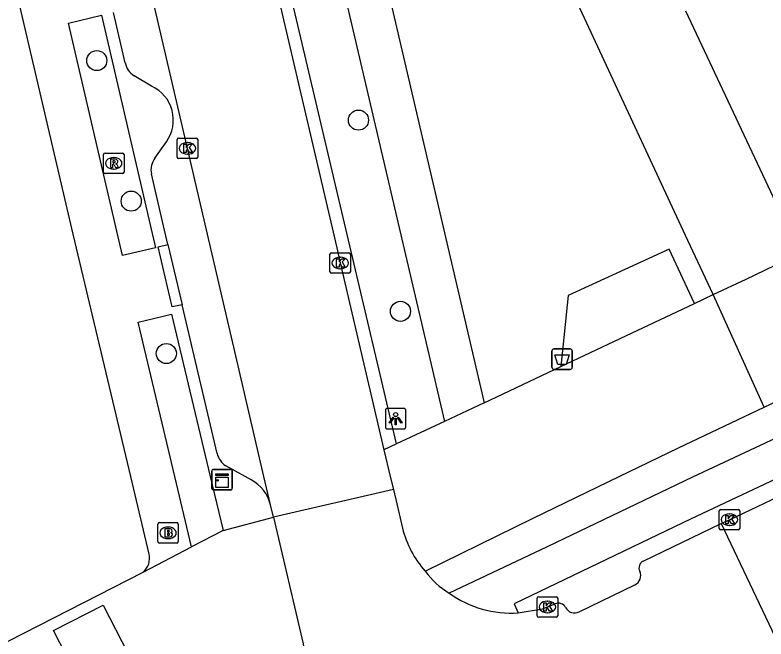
# Model space of a CAD drawing. Extents: x 157321 to 158827, y 386650 to 388532.
# Drawn here: x 157744.73 to 157781.37, y 387742.08 to 387772.51 of the extents above; entities that cross this region are included whole.
import ezdxf

# ---------------------------------------------------------------- set-up
doc = ezdxf.new("R2010")
doc.units = 0
for name, color, linetype in [('IMGEO_Afvalbak', 7, 'Continuous'), ('IMGEO_Boom', 7, 'Continuous'), ('IMGEO_Brandkraan', 7, 'Continuous'), ('IMGEO_Fietspad_open', 7, 'Continuous'), ('IMGEO_Groenvoorziening', 7, 'Continuous'), ('IMGEO_Kast', 7, 'Continuous'), ('IMGEO_Kolk', 7, 'Continuous'), ('IMGEO_Lichtpunt', 7, 'Continuous'), ('IMGEO_Pand', 7, 'Continuous'), ('IMGEO_Rijbaan_lokaal_open', 7, 'Continuous'), ('IMGEO_Rioolput', 7, 'Continuous'), ('IMGEO_Voetpad_open', 7, 'Continuous')]:
    doc.layers.add(name, color=color, linetype=linetype)

msp = doc.modelspace()

# ---------------------------------------------------------------- linework, layer by layer
at = {"layer": 'IMGEO_Afvalbak'}
for p, q in [((157771.029, 387756.23), (157771.819, 387756.23)), ((157771.819, 387756.23), (157771.029, 387756.23)), ((157770.929, 387755.33), (157770.929, 387756.13)), ((157770.929, 387756.13), (157770.929, 387755.33)), ((157771.919, 387756.13), (157771.919, 387755.33)), ((157771.919, 387755.33), (157771.919, 387756.13)), ((157771.819, 387755.23), (157771.029, 387755.23)), ((157771.029, 387755.23), (157771.819, 387755.23))]:
    msp.add_line(p, q, dxfattribs=at)
msp.add_lwpolyline([(157771.072, 387755.944), (157771.776, 387755.944), (157771.627, 387755.474), (157771.221, 387755.474), (157771.072, 387755.944)], dxfattribs=at)
for centre, start, end in [((157771.029, 387756.13), 90, 180), ((157771.029, 387756.13), 90, 180), ((157771.819, 387756.13), 0, 90), ((157771.819, 387756.13), 360, 90), ((157771.029, 387755.33), 180, 270), ((157771.029, 387755.33), 180, 270), ((157771.819, 387755.33), 270, 0), ((157771.819, 387755.33), 270, 0)]:
    msp.add_arc(centre, 0.1, start, end, dxfattribs=at)
at = {"layer": 'IMGEO_Boom'}
for centre in [(157748.723, 387770.29), (157761.491, 387767.387), (157750.401, 387763.435), (157763.54, 387758.06), (157752.116, 387756)]:
    msp.add_circle(centre, 0.489, dxfattribs=at)
at = {"layer": 'IMGEO_Brandkraan'}
for p, q in [((157751.699, 387746.828), (157751.699, 387747.68)), ((157751.774, 387747.754), (157752.626, 387747.754)), ((157752.187, 387747.534), (157752.212, 387747.534)), ((157752.7, 387747.68), (157752.7, 387746.828)), ((157752.626, 387746.754), (157751.774, 387746.754)), ((157752.21, 387746.974), (157752.185, 387746.974))]:
    msp.add_line(p, q, dxfattribs=at)
for points in [[(157751.699, 387746.828), (157751.699, 387747.68)], [(157751.774, 387747.754), (157752.626, 387747.754)], [(157752.047, 387747.454), (157752.047, 387747.054), (157752.26, 387747.054)], [(157752.278, 387747.454), (157752.047, 387747.454)], [(157752.7, 387747.68), (157752.7, 387746.828)], [(157752.226, 387747.373), (157752.172, 387747.373), (157752.172, 387747.297)], [(157752.172, 387747.297), (157752.225, 387747.297)], [(157752.234, 387747.221), (157752.172, 387747.221), (157752.172, 387747.14)], [(157752.172, 387747.14), (157752.234, 387747.14)], [(157752.626, 387746.754), (157751.774, 387746.754)]]:
    msp.add_lwpolyline(points, dxfattribs=at)
for centre, radius, start, end in [((157751.776, 387747.678), 0.0765, 91.552, 178.448), ((157751.776, 387747.678), 0.0765, 91.552, 178.448), ((157752.282, 387747.309), 0.145, 59.4692, 91.5367), ((157752.307, 387747.356), 0.0922, 285.5137, 58.1501), ((157752.624, 387747.678), 0.0765, 1.552, 88.448), ((157752.624, 387747.678), 0.0765, 1.552, 88.448), ((157752.227, 387747.335), 0.0379, 267.8285, 90.9355), ((157752.235, 387747.18), 0.0404, 269.8759, 90.5077), ((157752.266, 387747.305), 0.251, 268.6676, 293.5347), ((157752.312, 387747.164), 0.105, 301.3115, 78.989), ((157751.776, 387746.83), 0.0765, 181.552, 268.448), ((157751.776, 387746.83), 0.0765, 181.552, 268.448), ((157752.624, 387746.83), 0.0765, 271.552, 358.448), ((157752.624, 387746.83), 0.0765, 271.552, 358.448)]:
    msp.add_arc(centre, radius, start, end, dxfattribs=at)
for centre, major_axis, ratio, start_param, end_param in [((157752.186, 387747.254), (-0.387, 0.002), 0.722429, 4.712389, 7.853982), ((157752.211, 387747.254), (-0.39, 0.002), 0.717154, 1.570796, 4.712389)]:
    msp.add_ellipse(centre, major_axis=major_axis, ratio=ratio, start_param=start_param, end_param=end_param, dxfattribs=at)
at = {"layer": 'IMGEO_Fietspad_open'}
for points in [[(157829.725, 387773.675), (157827.906, 387772.832), (157822.414, 387770.394), (157817.284, 387768.125), (157813.4, 387766.376), (157808.696, 387764.269), (157801.848, 387761.151), (157800.462, 387760.535), (157793.32, 387757.246), (157777.795, 387749.967), (157770.699, 387746.575), (157765.921, 387744.31)], [(157830.412, 387771.96), (157824.626, 387769.413), (157818.792, 387766.794), (157811.326, 387763.457), (157802.02, 387759.247), (157796.796, 387756.844), (157791.514, 387754.422), (157784.002, 387750.892), (157782.111, 387750), (157777.727, 387747.932), (157769.083, 387743.789), (157769.287, 387743.353)]]:
    msp.add_lwpolyline(points, dxfattribs=at)
at = {"layer": 'IMGEO_Groenvoorziening'}
msp.add_lwpolyline([(157777.884, 387758.447), (157776.643, 387761.098), (157771.728, 387758.828), (157771.36, 387755.368)], dxfattribs=at)
at = {"layer": 'IMGEO_Kast'}
for p, q in [((157754.409, 387750.348), (157755.25, 387750.348)), ((157755.25, 387750.348), (157754.409, 387750.348)), ((157754.334, 387749.423), (157754.334, 387750.264)), ((157754.334, 387750.264), (157754.334, 387749.423)), ((157755.334, 387750.273), (157755.334, 387749.432)), ((157755.334, 387749.432), (157755.334, 387750.273)), ((157755.259, 387749.348), (157754.418, 387749.348)), ((157754.418, 387749.348), (157755.259, 387749.348))]:
    msp.add_line(p, q, dxfattribs=at)
for points in [[(157754.529, 387750.138), (157755.129, 387750.138), (157755.129, 387750.053), (157754.529, 387750.053), (157754.529, 387750.138)], [(157754.529, 387749.963), (157755.129, 387749.963), (157755.129, 387749.474), (157754.529, 387749.474), (157754.529, 387749.963)]]:
    msp.add_lwpolyline(points, dxfattribs=at)
msp.add_circle((157754.613, 387749.812), 0.0377, dxfattribs=at)
for centre, start, end in [((157754.412, 387750.27), 92.4484, 184.2845), ((157754.412, 387750.27), 92.4484, 184.2845), ((157755.256, 387750.27), 2.4484, 94.2845), ((157755.256, 387750.27), 2.4484, 94.2845), ((157754.412, 387749.426), 182.4484, 274.2845), ((157754.412, 387749.426), 182.4484, 274.2845), ((157755.256, 387749.426), 272.4484, 4.2845), ((157755.256, 387749.426), 272.4484, 4.2845)]:
    msp.add_arc(centre, 0.0779, start, end, dxfattribs=at)
at = {"layer": 'IMGEO_Kolk'}
for p, q in [((157752.72, 387766.51), (157753.572, 387766.51)), ((157752.645, 387765.584), (157752.645, 387766.436)), ((157753.133, 387766.29), (157753.158, 387766.29)), ((157753.646, 387766.436), (157753.646, 387765.584)), ((157753.156, 387765.73), (157753.131, 387765.73)), ((157753.572, 387765.51), (157752.72, 387765.51)), ((157760.098, 387759.992), (157760.098, 387760.844)), ((157760.173, 387760.918), (157761.025, 387760.918)), ((157760.586, 387760.698), (157760.611, 387760.698)), ((157761.099, 387760.844), (157761.099, 387759.992)), ((157761.025, 387759.918), (157760.173, 387759.918)), ((157760.609, 387760.138), (157760.584, 387760.138)), ((157779.092, 387747.47), (157779.092, 387748.322)), ((157779.167, 387748.396), (157780.019, 387748.396)), ((157779.58, 387748.176), (157779.605, 387748.176)), ((157780.093, 387748.322), (157780.093, 387747.47)), ((157779.603, 387747.616), (157779.578, 387747.616)), ((157780.019, 387747.396), (157779.167, 387747.396)), ((157770.286, 387744.139), (157771.138, 387744.139)), ((157770.211, 387743.213), (157770.211, 387744.065)), ((157770.699, 387743.919), (157770.724, 387743.919)), ((157771.212, 387744.065), (157771.212, 387743.213)), ((157771.138, 387743.139), (157770.286, 387743.139)), ((157770.722, 387743.359), (157770.697, 387743.359))]:
    msp.add_line(p, q, dxfattribs=at)
for points in [[(157752.72, 387766.51), (157753.572, 387766.51)], [(157752.645, 387765.584), (157752.645, 387766.436)], [(157752.966, 387766.21), (157753.089, 387766.21), (157753.089, 387766.059), (157753.219, 387766.21), (157753.383, 387766.21), (157753.237, 387766.059), (157753.39, 387765.81), (157753.238, 387765.81), (157753.153, 387765.974), (157753.089, 387765.907), (157753.089, 387765.81), (157752.966, 387765.81), (157752.966, 387766.21)], [(157753.646, 387766.436), (157753.646, 387765.584)], [(157753.572, 387765.51), (157752.72, 387765.51)], [(157760.098, 387759.992), (157760.098, 387760.844)], [(157760.173, 387760.918), (157761.025, 387760.918)], [(157760.419, 387760.618), (157760.542, 387760.618), (157760.542, 387760.467), (157760.672, 387760.618), (157760.836, 387760.618), (157760.69, 387760.467), (157760.843, 387760.218), (157760.691, 387760.218), (157760.606, 387760.382), (157760.542, 387760.315), (157760.542, 387760.218), (157760.419, 387760.218), (157760.419, 387760.618)], [(157761.099, 387760.844), (157761.099, 387759.992)], [(157761.025, 387759.918), (157760.173, 387759.918)], [(157779.092, 387747.47), (157779.092, 387748.322)], [(157779.167, 387748.396), (157780.019, 387748.396)], [(157780.093, 387748.322), (157780.093, 387747.47)], [(157779.413, 387748.096), (157779.536, 387748.096), (157779.536, 387747.945), (157779.666, 387748.096), (157779.83, 387748.096), (157779.684, 387747.945), (157779.837, 387747.696), (157779.685, 387747.696), (157779.6, 387747.86), (157779.536, 387747.793), (157779.536, 387747.696), (157779.413, 387747.696), (157779.413, 387748.096)], [(157780.019, 387747.396), (157779.167, 387747.396)], [(157770.286, 387744.139), (157771.138, 387744.139)], [(157770.211, 387743.213), (157770.211, 387744.065)], [(157770.532, 387743.839), (157770.655, 387743.839), (157770.655, 387743.688), (157770.785, 387743.839), (157770.949, 387743.839), (157770.803, 387743.688), (157770.956, 387743.439), (157770.804, 387743.439), (157770.719, 387743.603), (157770.655, 387743.536), (157770.655, 387743.439), (157770.532, 387743.439), (157770.532, 387743.839)], [(157771.212, 387744.065), (157771.212, 387743.213)], [(157771.138, 387743.139), (157770.286, 387743.139)]]:
    msp.add_lwpolyline(points, dxfattribs=at)
for centre, start, end in [((157752.722, 387766.434), 91.552, 178.448), ((157752.722, 387766.434), 91.552, 178.448), ((157753.57, 387766.434), 1.552, 88.448), ((157753.57, 387766.434), 1.552, 88.448), ((157752.722, 387765.586), 181.552, 268.448), ((157752.722, 387765.586), 181.552, 268.448), ((157753.57, 387765.586), 271.552, 358.448), ((157753.57, 387765.586), 271.552, 358.448), ((157760.175, 387760.842), 91.552, 178.448), ((157760.175, 387760.842), 91.552, 178.448), ((157761.023, 387760.842), 1.552, 88.448), ((157761.023, 387760.842), 1.552, 88.448), ((157760.175, 387759.994), 181.552, 268.448), ((157760.175, 387759.994), 181.552, 268.448), ((157761.023, 387759.994), 271.552, 358.448), ((157761.023, 387759.994), 271.552, 358.448), ((157779.169, 387748.32), 91.552, 178.448), ((157779.169, 387748.32), 91.552, 178.448), ((157780.017, 387748.32), 1.552, 88.448), ((157780.017, 387748.32), 1.552, 88.448), ((157779.169, 387747.472), 181.552, 268.448), ((157779.169, 387747.472), 181.552, 268.448), ((157780.017, 387747.472), 271.552, 358.448), ((157780.017, 387747.472), 271.552, 358.448), ((157770.288, 387744.063), 91.552, 178.448), ((157770.288, 387744.063), 91.552, 178.448), ((157771.136, 387744.063), 1.552, 88.448), ((157771.136, 387744.063), 1.552, 88.448), ((157770.288, 387743.215), 181.552, 268.448), ((157770.288, 387743.215), 181.552, 268.448), ((157771.136, 387743.215), 271.552, 358.448), ((157771.136, 387743.215), 271.552, 358.448)]:
    msp.add_arc(centre, 0.0765, start, end, dxfattribs=at)
for centre, major_axis, ratio, start_param, end_param in [((157753.132, 387766.01), (-0.387, 0.002), 0.722429, 4.712389, 7.853982), ((157753.157, 387766.01), (-0.39, 0.002), 0.717154, 1.570796, 4.712389), ((157760.585, 387760.418), (-0.387, 0.002), 0.722429, 4.712389, 7.853982), ((157760.61, 387760.418), (-0.39, 0.002), 0.717154, 1.570796, 4.712389), ((157779.579, 387747.896), (-0.387, 0.002), 0.722429, 4.712389, 7.853982), ((157779.604, 387747.896), (-0.39, 0.002), 0.717154, 1.570796, 4.712389), ((157770.698, 387743.639), (-0.387, 0.002), 0.722429, 4.712389, 7.853982), ((157770.723, 387743.639), (-0.39, 0.002), 0.717154, 1.570796, 4.712389)]:
    msp.add_ellipse(centre, major_axis=major_axis, ratio=ratio, start_param=start_param, end_param=end_param, dxfattribs=at)
at = {"layer": 'IMGEO_Lichtpunt'}
for p, q in [((157763.708, 387753.322), (157762.9, 387753.322)), ((157763.708, 387753.322), (157762.9, 387753.322)), ((157762.806, 387753.227), (157762.806, 387752.42)), ((157762.806, 387753.227), (157762.806, 387752.42)), ((157763.802, 387752.42), (157763.802, 387753.227)), ((157763.802, 387752.42), (157763.802, 387753.227)), ((157762.9, 387752.326), (157763.708, 387752.326)), ((157762.9, 387752.326), (157763.708, 387752.326))]:
    msp.add_line(p, q, dxfattribs=at)
for points in [[(157763.18, 387752.891), (157763.219, 387752.863), (157763.031, 387752.601), (157762.993, 387752.628), (157763.18, 387752.891)], [(157763.282, 387752.843), (157763.329, 387752.843), (157763.329, 387752.521), (157763.282, 387752.521), (157763.282, 387752.843)], [(157763.392, 387752.863), (157763.43, 387752.89), (157763.617, 387752.628), (157763.578, 387752.6), (157763.392, 387752.863)]]:
    msp.add_lwpolyline(points, dxfattribs=at)
msp.add_circle((157763.305, 387753.025), 0.0994, dxfattribs=at)
for centre, start, end in [((157762.9, 387753.227), 90, 180), ((157762.9, 387753.227), 90, 180), ((157763.708, 387753.227), 0, 90), ((157763.708, 387753.227), 0, 90), ((157762.9, 387752.42), 180, 270), ((157762.9, 387752.42), 180, 270), ((157763.708, 387752.42), 270, 0), ((157763.708, 387752.42), 270, 360)]:
    msp.add_arc(centre, 0.0946, start, end, dxfattribs=at)
at = {"layer": 'IMGEO_Pand'}
msp.add_lwpolyline([(157783.032, 387760.878), (157777.46, 387772.709)], dxfattribs=at)
at = {"layer": 'IMGEO_Rijbaan_lokaal_open'}
for points in [[(157748.477, 387812.302), (157760.434, 387761.155), (157760.598, 387760.418), (157762.736, 387751.297)], [(157757.196, 387748.621), (157756.876, 387750), (157755.463, 387756.098), (157742.661, 387810.978)], [(157762.736, 387751.297), (157763.045, 387750), (157763.197, 387749.361)], [(157763.197, 387749.361), (157757.338, 387748.017)], [(157763.197, 387749.361), (157763.639, 387747.484)], [(157779.188, 387747.715), (157779.594, 387747.895), (157782.319, 387749.198)], [(157757.338, 387748.017), (157757.196, 387748.621)], [(157757.338, 387748.017), (157758.786, 387741.839), (157758.92, 387740.909)], [(157775.376, 387745.876), (157779.188, 387747.715)], [(157779.188, 387747.715), (157782.436, 387740.872)], [(157772.257, 387743.401), (157774.97, 387744.722)], [(157769.287, 387743.353), (157770.466, 387743.543), (157770.712, 387743.64), (157771.088, 387743.794)]]:
    msp.add_lwpolyline(points, dxfattribs=at)
for centre, radius, start, end in [((157768.58, 387748.745), 5.1, 194.3176, 221.231), ((157775.549, 387745.547), 0.372, 117.7056, 206.4693), ((157768.078, 387747.853), 4.148, 216.5273, 238.664), ((157774.782, 387745.168), 0.483, 292.8546, 26.205), ((157768.925, 387748.477), 5.136, 234.2122, 274.0455), ((157771.24, 387743.418), 0.405, 28.0939, 111.9579), ((157772.031, 387743.834), 0.489, 207.4309, 297.5845)]:
    msp.add_arc(centre, radius, start, end, dxfattribs=at)
at = {"layer": 'IMGEO_Rioolput'}
for p, q in [((157749.124, 387765.78), (157749.976, 387765.78)), ((157749.049, 387764.854), (157749.049, 387765.706)), ((157749.537, 387765.56), (157749.562, 387765.56)), ((157750.05, 387765.706), (157750.05, 387764.854)), ((157749.56, 387765), (157749.535, 387765)), ((157749.976, 387764.78), (157749.124, 387764.78))]:
    msp.add_line(p, q, dxfattribs=at)
for points in [[(157749.124, 387765.78), (157749.976, 387765.78)], [(157749.049, 387764.854), (157749.049, 387765.706)], [(157749.638, 387765.478), (157749.386, 387765.48), (157749.386, 387765.08)], [(157749.564, 387765.399), (157749.51, 387765.399), (157749.51, 387765.318)], [(157750.05, 387765.706), (157750.05, 387764.854)], [(157749.386, 387765.08), (157749.51, 387765.08), (157749.51, 387765.242), (157749.521, 387765.242)], [(157749.51, 387765.318), (157749.562, 387765.318)], [(157749.568, 387765.213), (157749.639, 387765.08), (157749.779, 387765.08), (157749.714, 387765.206)], [(157749.976, 387764.78), (157749.124, 387764.78)]]:
    msp.add_lwpolyline(points, dxfattribs=at)
for centre, radius, start, end in [((157749.126, 387765.704), 0.0765, 91.552, 178.448), ((157749.126, 387765.704), 0.0765, 91.552, 178.448), ((157749.974, 387765.704), 0.0765, 1.552, 88.448), ((157749.974, 387765.704), 0.0765, 1.552, 88.448), ((157749.57, 387765.303), 0.0964, 77.0061, 93.1865), ((157749.584, 387765.36), 0.0378, 276.6634, 79.6772), ((157749.637, 387765.368), 0.109, 350.3612, 89.416), ((157749.52, 387765.189), 0.0533, 26.0293, 88.6989), ((157749.546, 387765.507), 0.19, 274.7715, 282.9687), ((157749.635, 387765.368), 0.112, 277.5842, 350.9817), ((157749.619, 387765.153), 0.108, 29.5134, 73.7905), ((157749.126, 387764.856), 0.0765, 181.552, 268.448), ((157749.126, 387764.856), 0.0765, 181.552, 268.448), ((157749.974, 387764.856), 0.0765, 271.552, 358.448), ((157749.974, 387764.856), 0.0765, 271.552, 358.448)]:
    msp.add_arc(centre, radius, start, end, dxfattribs=at)
for centre, major_axis, ratio, start_param, end_param in [((157749.536, 387765.28), (-0.387, 0.002), 0.722429, 4.712389, 7.853982), ((157749.561, 387765.28), (-0.39, 0.002), 0.717154, 1.570796, 4.712389)]:
    msp.add_ellipse(centre, major_axis=major_axis, ratio=ratio, start_param=start_param, end_param=end_param, dxfattribs=at)
at = {"layer": 'IMGEO_Voetpad_open'}
for points in [[(157751.274, 387746.222), (157750.377, 387750), (157747.568, 387761.828), (157732.841, 387824.842)], [(157763.354, 387751.589), (157754.534, 387789.007), (157757.085, 387789.468), (157765.687, 387752.69)], [(157778.791, 387758.876), (157777.561, 387761.522), (157768.546, 387780.92)], [(157761.637, 387779.261), (157767.618, 387753.602)], [(157749.976, 387760.783), (157747.339, 387772.116), (157748.958, 387772.503), (157751.591, 387761.157), (157749.976, 387760.783)], [(157750.11, 387770.186), (157749.917, 387771.033), (157749.544, 387772.633)], [(157751.398, 387769.039), (157750.545, 387769.547)], [(157751.557, 387765.538), (157752.119, 387766.335)], [(157752.191, 387761.324), (157751.614, 387763.78), (157751.385, 387764.765)], [(157752.882, 387758.383), (157752.406, 387758.272), (157751.719, 387761.214), (157752.191, 387761.324)], [(157752.191, 387761.324), (157752.882, 387758.383)], [(157778.791, 387758.876), (157780.404, 387759.637), (157781.795, 387760.294), (157783.032, 387760.878)], [(157777.884, 387758.447), (157778.791, 387758.876)], [(157781.29, 387753.385), (157778.791, 387758.876)], [(157771.36, 387755.368), (157774.263, 387756.738), (157777.884, 387758.447)], [(157754.588, 387751.12), (157752.882, 387758.383)], [(157753.34, 387746.577), (157752.53, 387750), (157750.747, 387757.533), (157752.363, 387757.924), (157754.256, 387750), (157754.884, 387747.374)], [(157767.618, 387753.602), (157771.36, 387755.368)], [(157781.29, 387753.385), (157785.288, 387755.285), (157785.609, 387755.46)], [(157764.745, 387745.384), (157770.02, 387747.976), (157774.214, 387750), (157777.108, 387751.397), (157781.29, 387753.385)], [(157767.618, 387753.602), (157765.687, 387752.69)], [(157765.687, 387752.69), (157763.354, 387751.589)], [(157763.354, 387751.589), (157762.736, 387751.297)], [(157756.258, 387749.835), (157755.96, 387750), (157755.019, 387750.52)], [(157754.884, 387747.374), (157757.338, 387748.017)], [(157754.884, 387747.374), (157753.34, 387746.577)], [(157750.993, 387745.339), (157753.34, 387746.577)], [(157737.888, 387738.654), (157750.993, 387745.339)], [(157747.829, 387740.12), (157746.617, 387742.49), (157749.036, 387743.729), (157750.249, 387741.346), (157747.829, 387740.12)]]:
    msp.add_lwpolyline(points, dxfattribs=at)
for centre, radius, start, end in [((157751.052, 387770.36), 0.958, 190.4584, 238.0318), ((157750.646, 387767.39), 1.812, 324.3751, 65.4851), ((157752.365, 387764.952), 0.998, 144.0851, 190.8259), ((157755.632, 387751.415), 1.085, 195.788, 235.5939), ((157755.385, 387748.191), 1.861, 13.3535, 62.0296), ((157750.392, 387746.017), 0.906, 311.5851, 13.1093)]:
    msp.add_arc(centre, radius, start, end, dxfattribs=at)

doc.saveas('drawing.dxf')
